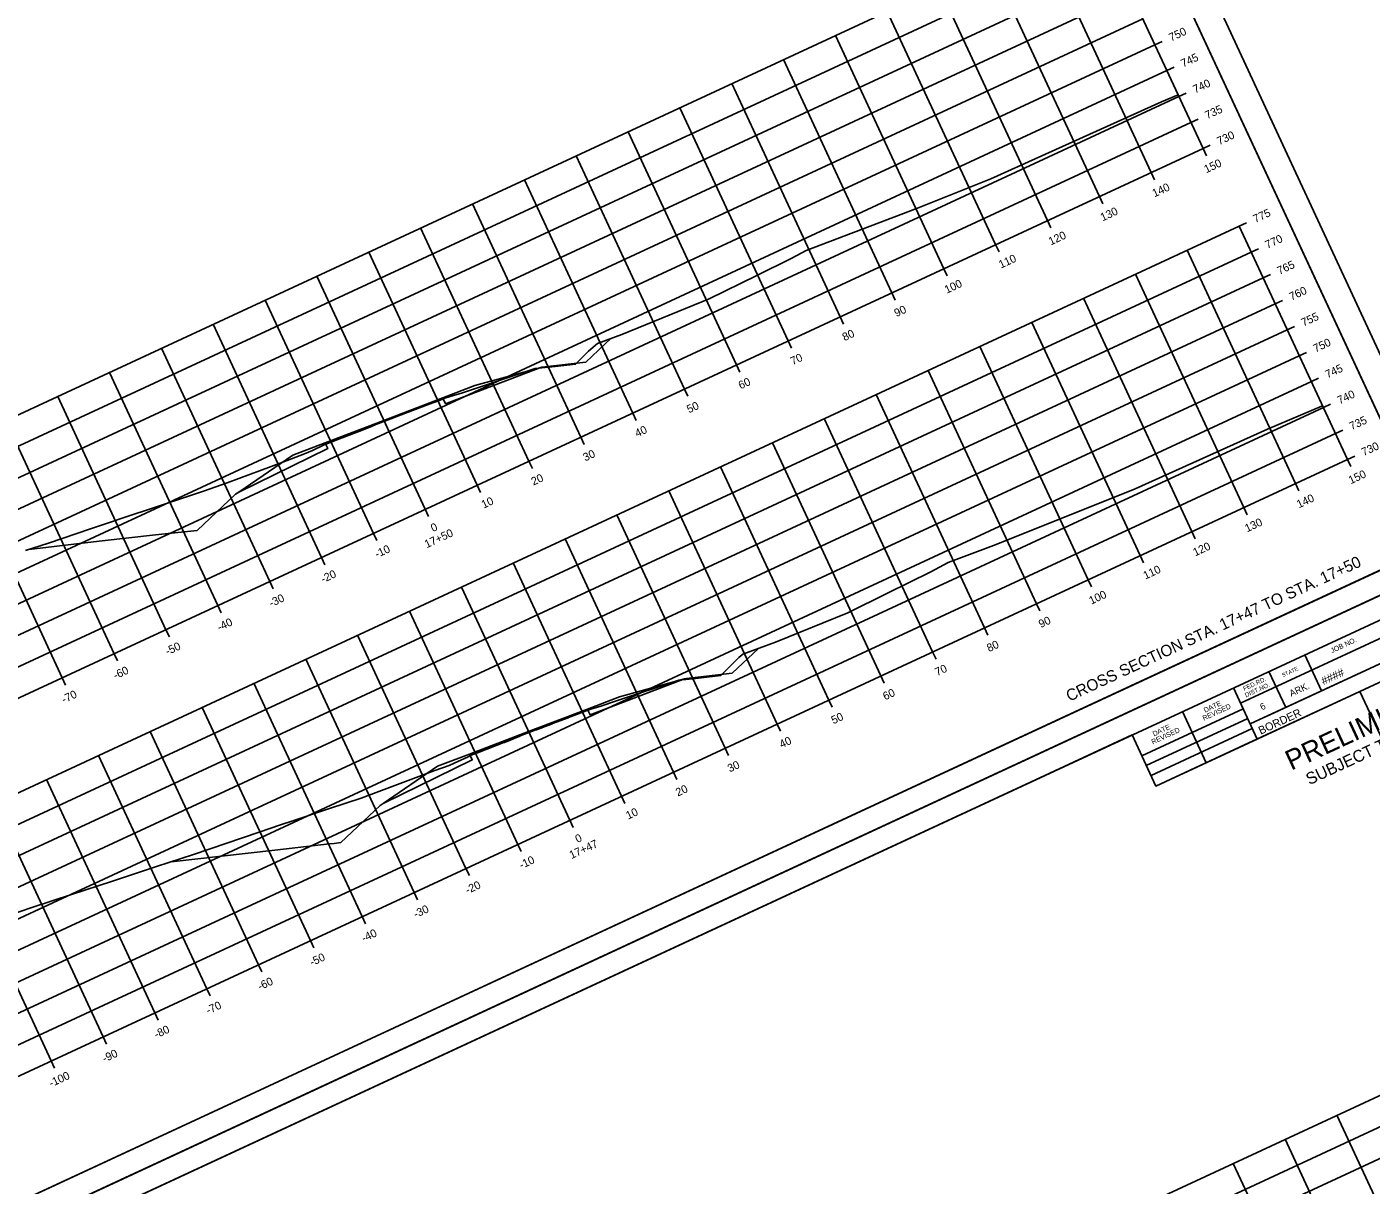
# Model space of a CAD drawing. Extents: x 1354696 to 1366163, y 660729 to 670380.
# Drawn here: x 1357962.4 to 1358197.6, y 666152.7 to 666355.4 of the extents above; entities that cross this region are included whole.
import ezdxf

# ---------------------------------------------------------------- set-up
doc = ezdxf.new("R2010")
doc.units = 0
for name, color, linetype in [('Default', 7, 'Continuous'), ('R_Alt Surface', 7, 'Continuous'), ('R_Axis', 7, 'Continuous'), ('R_Axis Annot', 7, 'Continuous'), ('R_Border', 7, 'Continuous'), ('R_Border Prem', 7, 'Continuous'), ('R_Draft', 7, 'Continuous'), ('R_Exist Surface', 7, 'Continuous'), ('R_Fin Surface', 7, 'Continuous'), ('R_Grid', 7, 'Continuous'), ('R_No Plot', 7, 'Continuous')]:
    doc.layers.add(name, color=color, linetype=linetype)

msp = doc.modelspace()

# ---------------------------------------------------------------- linework, layer by layer
at = {"layer": 'Default'}
for points in [[(1358035.26, 666290.36), (1358035.67, 666289.5), (1358052.17, 666295.8), (1358040.81, 666292.66), (1358035.19, 666290.52)], [(1358008.96, 666280.5), (1358014.58, 666282.65), (1358014.65, 666282.5), (1358015.05, 666281.63), (1357999.48, 666274.02)], [(1358060.55, 666235.89), (1358060.96, 666235.03), (1358077.46, 666241.33), (1358066.09, 666238.19), (1358060.47, 666236.05)], [(1358040.34, 666227.16), (1358024.77, 666219.55), (1358034.25, 666226.04), (1358039.87, 666228.18), (1358039.94, 666228.03)]]:
    msp.add_lwpolyline(points, close=True, dxfattribs=at)
at = {"layer": 'R_Alt Surface'}
for points in [[(1357999.48, 666274.02), (1358015.05, 666281.63), (1358014.65, 666282.5), (1358024.96, 666286.43), (1358035.26, 666290.36), (1358035.67, 666289.5), (1358052.17, 666295.8)], [(1358024.77, 666219.55), (1358040.34, 666227.16), (1358039.94, 666228.03), (1358050.24, 666231.96), (1358060.55, 666235.89), (1358060.96, 666235.03), (1358077.46, 666241.33)]]:
    msp.add_lwpolyline(points, dxfattribs=at)
at = {"layer": 'R_Axis'}
for p, q in [((1358168.17, 666334.17), (1358149.22, 666374.99)), ((1358161.02, 666352.9), (1358159.75, 666352.31)), ((1358163.12, 666348.37), (1358161.85, 666347.78)), ((1358165.23, 666343.83), (1358163.96, 666343.24)), ((1358167.33, 666339.3), (1358166.06, 666338.71)), ((1357896.06, 666207.84), (1358168.17, 666334.17)), ((1358169.44, 666334.76), (1358168.17, 666334.17)), ((1358168.76, 666332.9), (1358168.17, 666334.17)), ((1358159.69, 666328.69), (1358159.1, 666329.96)), ((1358150.62, 666324.48), (1358150.03, 666325.75)), ((1358141.55, 666320.27), (1358140.96, 666321.54)), ((1358175.75, 666321.16), (1358174.48, 666320.57)), ((1358193.43, 666279.75), (1358174.48, 666320.57)), ((1358132.48, 666316.06), (1358131.89, 666317.33)), ((1358177.86, 666316.62), (1358176.59, 666316.03)), ((1358123.41, 666311.85), (1358122.82, 666313.12)), ((1358179.96, 666312.09), (1358178.7, 666311.5)), ((1358114.34, 666307.64), (1358113.75, 666308.91)), ((1358182.07, 666307.55), (1358180.8, 666306.96)), ((1358105.27, 666303.43), (1358104.68, 666304.7)), ((1358184.18, 666303.02), (1358182.91, 666302.43)), ((1358096.2, 666299.22), (1358095.61, 666300.49)), ((1358186.28, 666298.48), (1358185.01, 666297.89)), ((1358087.13, 666295.01), (1358086.54, 666296.28)), ((1358188.39, 666293.95), (1358187.12, 666293.36)), ((1358078.06, 666290.79), (1358077.47, 666292.06)), ((1358190.49, 666289.41), (1358189.22, 666288.82)), ((1358068.99, 666286.58), (1358068.4, 666287.85)), ((1358059.92, 666282.37), (1358059.33, 666283.64)), ((1358192.6, 666284.88), (1358191.33, 666284.29)), ((1357921.33, 666153.42), (1358193.43, 666279.75)), ((1358050.85, 666278.16), (1358050.26, 666279.43)), ((1358194.7, 666280.34), (1358193.43, 666279.75)), ((1358194.02, 666278.48), (1358193.43, 666279.75)), ((1358041.78, 666273.95), (1358041.19, 666275.22)), ((1358184.95, 666274.27), (1358184.36, 666275.54)), ((1358032.71, 666269.74), (1358032.12, 666271.01)), ((1358175.88, 666270.06), (1358175.29, 666271.33)), ((1358166.81, 666265.85), (1358166.22, 666267.12)), ((1358023.63, 666265.53), (1358023.05, 666266.8)), ((1358014.56, 666261.32), (1358013.98, 666262.59)), ((1358157.74, 666261.64), (1358157.15, 666262.91)), ((1358005.49, 666257.11), (1358004.91, 666258.38)), ((1358148.67, 666257.43), (1358148.08, 666258.7)), ((1357996.42, 666252.9), (1357995.84, 666254.17)), ((1358139.6, 666253.22), (1358139.01, 666254.49)), ((1357987.35, 666248.68), (1357986.76, 666249.95)), ((1358130.53, 666249.01), (1358129.94, 666250.28)), ((1357978.28, 666244.47), (1357977.69, 666245.74)), ((1358121.46, 666244.8), (1358120.87, 666246.07)), ((1357969.21, 666240.26), (1357968.62, 666241.53)), ((1358112.39, 666240.58), (1358111.8, 666241.85)), ((1358103.32, 666236.37), (1358102.73, 666237.64)), ((1358094.25, 666232.16), (1358093.66, 666233.43)), ((1358085.18, 666227.95), (1358084.59, 666229.22)), ((1358076.11, 666223.74), (1358075.52, 666225.01)), ((1358067.04, 666219.53), (1358066.45, 666220.8)), ((1358057.97, 666215.32), (1358057.38, 666216.59)), ((1358048.9, 666211.11), (1358048.31, 666212.38)), ((1358039.83, 666206.9), (1358039.24, 666208.17)), ((1358030.76, 666202.69), (1358030.17, 666203.96)), ((1358021.69, 666198.47), (1358021.1, 666199.74)), ((1358012.62, 666194.26), (1358012.03, 666195.53)), ((1358003.55, 666190.05), (1358002.96, 666191.32)), ((1357994.48, 666185.84), (1357993.89, 666187.11)), ((1357985.41, 666181.63), (1357984.82, 666182.9)), ((1357976.34, 666177.42), (1357975.75, 666178.69)), ((1357967.27, 666173.21), (1357966.68, 666174.48))]:
    msp.add_line(p, q, dxfattribs=at)
at = {"layer": 'R_Border'}
for p, q in [((1358209.28, 666265.06), (1358122.76, 666451.41)), ((1358209.28, 666265.06), (1357922.5, 666131.91)), ((1357925.81, 666124.77), (1358212.59, 666257.91)), ((1358213.83, 666255.25), (1358174.74, 666237.1)), ((1358215.51, 666251.62), (1358176.42, 666233.47)), ((1358179.11, 666234.72), (1358215.51, 666251.62)), ((1358216.75, 666248.95), (1358159.94, 666222.57)), ((1358186, 666245.57), (1358188.92, 666239.27)), ((1358179.7, 666242.64), (1358182.63, 666236.35)), ((1358173.5, 666239.76), (1358177.66, 666230.8)), ((1358157.47, 666227.89), (1358175.19, 666236.12)), ((1358158.25, 666226.2), (1358175.98, 666234.43)), ((1358168.72, 666226.65), (1358164.56, 666235.61)), ((1358159.07, 666224.44), (1358176.79, 666232.67)), ((1358159.94, 666222.57), (1358155.78, 666231.53)), ((1358064.26, 666188.76), (1358064.26, 666188.76)), ((1358064.26, 666188.76), (1358064.26, 666188.76))]:
    msp.add_line(p, q, dxfattribs=at)
at = {"layer": 'R_Exist Surface'}
for points in [[(1357962.16, 666263.78), (1357966.23, 666265.11), (1357973.58, 666267.62), (1357975.99, 666268.42), (1357980.48, 666269.92), (1357983.85, 666271.04), (1357993.33, 666274.19), (1357997.48, 666275.65), (1358007.21, 666279.29), (1358011.02, 666280.7), (1358012.38, 666281.32), (1358014.46, 666282.28), (1358014.75, 666282.39), (1358015.94, 666282.88), (1358016.37, 666283.03), (1358020.02, 666284.46), (1358020.67, 666284.71), (1358022.8, 666285.59), (1358023.45, 666285.85), (1358025.62, 666286.67), (1358026.26, 666286.92), (1358028.43, 666287.76), (1358029.07, 666288), (1358031.25, 666288.81), (1358031.88, 666289.06), (1358034.7, 666290.12), (1358035.56, 666290.46), (1358037.25, 666290.97), (1358037.45, 666291.03), (1358038.62, 666291.4), (1358051.33, 666295.64), (1358054.84, 666296), (1358058.4, 666296.4), (1358060.68, 666298.7), (1358062.25, 666300.06), (1358066.53, 666301.63), (1358081.76, 666307.83), (1358090.09, 666311.95), (1358096.24, 666314.96), (1358098.73, 666316.28), (1358118.21, 666323.7), (1358131.06, 666328.82), (1358160.91, 666342.33), (1358163.81, 666343.56)], [(1357955.07, 666198.53), (1357963.3, 666201.34), (1357970.26, 666203.59), (1357977.38, 666205.96), (1357985.13, 666208.5), (1357991.56, 666210.6), (1358003.07, 666214.53), (1358006.82, 666215.78), (1358008.78, 666216.43), (1358015.38, 666218.65), (1358020.93, 666220.49), (1358022.61, 666221.08), (1358033.82, 666225.28), (1358036.3, 666226.2), (1358037.19, 666226.6), (1358039.64, 666227.72), (1358039.73, 666227.77), (1358040.05, 666227.9), (1358041.21, 666228.37), (1358041.28, 666228.4), (1358045.87, 666230.19), (1358045.96, 666230.23), (1358048.65, 666231.34), (1358048.74, 666231.37), (1358051.47, 666232.4), (1358051.55, 666232.43), (1358054.29, 666233.48), (1358054.36, 666233.51), (1358057.11, 666234.54), (1358057.18, 666234.57), (1358060.72, 666235.9), (1358060.8, 666235.93), (1358061.08, 666236.01), (1358062.8, 666236.56), (1358065.42, 666237.43), (1358076.49, 666241.12), (1358078.95, 666241.37), (1358083.83, 666241.93), (1358086.95, 666245.08), (1358087.64, 666245.68), (1358093.38, 666247.77), (1358106.01, 666252.92), (1358112.97, 666256.36), (1358120.56, 666260.07), (1358123.61, 666261.7), (1358131.98, 666264.88), (1358156.31, 666274.58), (1358179.47, 666285.05), (1358189.08, 666289.13)]]:
    msp.add_lwpolyline(points, dxfattribs=at)
at = {"layer": 'R_Fin Surface'}
for points in [[(1357962.8, 666263.99), (1357975.09, 666265.41), (1357975.6, 666265.47), (1357984.92, 666266.55), (1357992.24, 666267.33), (1357998.92, 666273.64), (1357999.48, 666274.02), (1358008.96, 666280.5), (1358014.58, 666282.65), (1358024.89, 666286.58), (1358035.19, 666290.52), (1358040.81, 666292.66), (1358052.17, 666295.8), (1358052.53, 666295.9), (1358060.22, 666296.77), (1358064.63, 666300.94)], [(1357987.64, 666209.32), (1358005.82, 666211.38), (1358015.34, 666212.46), (1358016.16, 666212.55), (1358017.34, 666212.68), (1358024.21, 666219.17), (1358024.77, 666219.55), (1358034.25, 666226.04), (1358039.87, 666228.18), (1358050.17, 666232.12), (1358060.47, 666236.05), (1358066.09, 666238.19), (1358077.46, 666241.33), (1358077.82, 666241.43), (1358085.79, 666242.34), (1358090.39, 666246.68)]]:
    msp.add_lwpolyline(points, dxfattribs=at)
at = {"layer": 'R_Grid'}
for p, q in [((1357877.11, 666248.66), (1358149.22, 666374.99)), ((1358168.17, 666334.17), (1358149.22, 666374.99)), ((1357879.22, 666244.12), (1358151.32, 666370.46)), ((1358159.1, 666329.96), (1358140.15, 666370.78)), ((1357881.32, 666239.59), (1358153.43, 666365.92)), ((1358150.03, 666325.75), (1358131.08, 666366.57)), ((1357883.43, 666235.05), (1358155.53, 666361.39)), ((1358140.96, 666321.54), (1358122.01, 666362.36)), ((1357885.54, 666230.52), (1358157.64, 666356.85)), ((1358131.89, 666317.33), (1358112.94, 666358.15)), ((1358122.82, 666313.12), (1358103.87, 666353.94)), ((1357887.64, 666225.98), (1358159.75, 666352.31)), ((1358113.75, 666308.91), (1358094.8, 666349.72)), ((1357889.75, 666221.45), (1358161.85, 666347.78)), ((1358104.68, 666304.7), (1358085.73, 666345.51)), ((1357891.85, 666216.91), (1358163.96, 666343.24)), ((1358095.61, 666300.49), (1358076.66, 666341.3)), ((1357893.96, 666212.38), (1358166.06, 666338.71)), ((1358086.54, 666296.28), (1358067.59, 666337.09)), ((1357896.06, 666207.84), (1358168.17, 666334.17)), ((1358077.47, 666292.06), (1358058.52, 666332.88)), ((1358068.4, 666287.85), (1358049.45, 666328.67)), ((1358059.33, 666283.64), (1358040.38, 666324.46)), ((1357902.38, 666194.24), (1358174.48, 666320.57)), ((1358050.26, 666279.43), (1358031.31, 666320.25)), ((1358193.43, 666279.75), (1358174.48, 666320.57)), ((1358184.36, 666275.54), (1358165.41, 666316.36)), ((1357904.49, 666189.7), (1358176.59, 666316.03)), ((1358041.19, 666275.22), (1358022.24, 666316.04)), ((1358032.12, 666271.01), (1358013.17, 666311.82)), ((1358175.29, 666271.33), (1358156.34, 666312.15)), ((1357906.59, 666185.17), (1358178.7, 666311.5)), ((1357908.7, 666180.63), (1358180.8, 666306.96)), ((1358023.05, 666266.8), (1358004.1, 666307.61)), ((1358166.22, 666267.12), (1358147.27, 666307.94)), ((1357910.8, 666176.1), (1358182.91, 666302.43)), ((1358013.98, 666262.59), (1357995.03, 666303.4)), ((1358157.15, 666262.91), (1358138.2, 666303.73)), ((1357912.91, 666171.56), (1358185.01, 666297.89)), ((1358004.91, 666258.38), (1357985.96, 666299.19)), ((1358148.08, 666258.7), (1358129.13, 666299.51)), ((1358139.01, 666254.49), (1358120.06, 666295.3)), ((1357915.01, 666167.03), (1358187.12, 666293.36)), ((1357995.84, 666254.17), (1357976.89, 666294.98)), ((1357986.76, 666249.95), (1357967.82, 666290.77)), ((1358129.94, 666250.28), (1358110.99, 666291.09)), ((1357917.12, 666162.49), (1358189.22, 666288.82)), ((1357977.69, 666245.74), (1357958.75, 666286.56)), ((1358120.87, 666246.07), (1358101.92, 666286.88)), ((1357919.22, 666157.96), (1358191.33, 666284.29)), ((1357968.62, 666241.53), (1357949.68, 666282.35)), ((1358111.8, 666241.85), (1358092.85, 666282.67)), ((1357921.33, 666153.42), (1358193.43, 666279.75)), ((1358102.73, 666237.64), (1358083.78, 666278.46)), ((1358093.66, 666233.43), (1358074.71, 666274.25)), ((1358084.59, 666229.22), (1358065.64, 666270.04)), ((1358075.52, 666225.01), (1358056.57, 666265.83)), ((1358066.45, 666220.8), (1358047.5, 666261.62)), ((1358057.38, 666216.59), (1358038.43, 666257.4)), ((1358048.31, 666212.38), (1358029.36, 666253.19)), ((1358039.24, 666208.17), (1358020.29, 666248.98)), ((1358030.17, 666203.96), (1358011.22, 666244.77)), ((1358021.1, 666199.74), (1358002.15, 666240.56)), ((1358012.03, 666195.53), (1357993.08, 666236.35)), ((1358002.96, 666191.32), (1357984.01, 666232.14)), ((1357993.89, 666187.11), (1357974.94, 666227.93)), ((1357984.82, 666182.9), (1357965.87, 666223.72)), ((1357975.75, 666178.69), (1357956.8, 666219.5)), ((1357966.68, 666174.48), (1357947.73, 666215.29)), ((1357964.85, 666059.69), (1358236.95, 666186.02)), ((1357966.95, 666055.16), (1358239.06, 666181.49)), ((1357969.06, 666050.62), (1358241.16, 666176.95)), ((1358210.55, 666124.15), (1358191.6, 666164.97)), ((1358201.48, 666119.94), (1358182.53, 666160.76)), ((1358192.41, 666115.73), (1358173.46, 666156.55))]:
    msp.add_line(p, q, dxfattribs=at)
at = {"layer": 'R_No Plot'}
for p in [(1357912.92, 666123.08), (1357912.93, 666123.08)]:
    msp.add_line(p, (1358215.26, 666263.45), dxfattribs=at)
for points in [[(1357823.08, 666316.58), (1358125.43, 666456.95), (1358215.26, 666263.45), (1357912.92, 666123.08)], [(1358048.14, 666416.77), (1358065.94, 666425.04), (1358070.1, 666416.07), (1358084.71, 666422.86), (1358105.76, 666432.63), (1358117.72, 666407.14), (1358138.77, 666416.91), (1358209.28, 666265.06), (1357922.5, 666131.91), (1357835.98, 666318.27)], [(1357912.92, 666123.08), (1358215.26, 666263.45), (1358305.1, 666069.95), (1358002.76, 665929.58)], [(1358195.59, 666239.13), (1358216.64, 666248.9), (1358228.61, 666223.41), (1358207.56, 666213.64)], [(1358137.98, 666223.27), (1358155.78, 666231.53), (1358159.94, 666222.57), (1358174.55, 666229.36), (1358195.59, 666239.13), (1358207.56, 666213.64), (1358228.61, 666223.41), (1358299.11, 666071.56), (1358012.33, 665938.41), (1357925.81, 666124.77)]]:
    msp.add_lwpolyline(points, close=True, dxfattribs=at)

# ---------------------------------------------------------------- texts
at = {"layer": 'R_Axis Annot'}
for s, p in [('750', (1358162.58, 666352.86)), ('745', (1358164.69, 666348.32)), ('740', (1358166.79, 666343.79)), ('735', (1358168.9, 666339.25)), ('730', (1358171, 666334.72)), ('150', (1358168.74, 666329.81)), ('140', (1358159.67, 666325.6)), ('130', (1358150.6, 666321.39)), ('775', (1358177.32, 666321.11)), ('120', (1358141.53, 666317.18)), ('770', (1358179.42, 666316.58)), ('110', (1358132.82, 666313.13)), ('765', (1358181.53, 666312.04)), ('100', (1358123.34, 666308.73)), ('760', (1358183.64, 666307.51)), ('90', (1358114.53, 666304.64)), ('755', (1358185.74, 666302.97)), ('80', (1358105.46, 666300.43)), ('750', (1358187.85, 666298.44)), ('70', (1358096.39, 666296.22)), ('745', (1358189.95, 666293.9)), ('60', (1358087.29, 666291.99)), ('740', (1358192.06, 666289.37)), ('50', (1358078.25, 666287.8)), ('735', (1358194.16, 666284.83)), ('40', (1358069.18, 666283.59)), ('30', (1358060.11, 666279.38)), ('730', (1358196.27, 666280.3)), ('20', (1358051.04, 666275.16)), ('150', (1358194.01, 666275.39)), ('10', (1358042.33, 666271.12)), ('140', (1358184.94, 666271.18)), ('130', (1358175.87, 666266.97)), ('17+50', (1358032.38, 666264.19)), ('0', (1358033.47, 666267.01)), ('-10', (1358023.67, 666262.46)), ('120', (1358166.8, 666262.76)), ('-20', (1358014.24, 666258.08)), ('110', (1358158.09, 666258.71)), ('-30', (1358005.17, 666253.87)), ('100', (1358148.61, 666254.31)), ('-40', (1357996.1, 666249.66)), ('90', (1358139.8, 666250.22)), ('80', (1358130.73, 666246.01)), ('-50', (1357987.03, 666245.45)), ('-60', (1357977.93, 666241.22)), ('70', (1358121.66, 666241.8)), ('-70', (1357968.89, 666237.02)), ('60', (1358112.56, 666237.57)), ('50', (1358103.52, 666233.38)), ('40', (1358094.45, 666229.17)), ('30', (1358085.38, 666224.95)), ('20', (1358076.31, 666220.74)), ('10', (1358067.6, 666216.7)), ('17+47', (1358057.7, 666209.79)), ('0', (1358058.74, 666212.59)), ('-10', (1358048.94, 666208.04)), ('-20', (1358039.51, 666203.66)), ('-30', (1358030.44, 666199.45)), ('-40', (1358021.36, 666195.24)), ('-50', (1358012.29, 666191.03)), ('-60', (1358003.19, 666186.8)), ('-70', (1357994.15, 666182.6)), ('-80', (1357985.08, 666178.39)), ('-90', (1357976.01, 666174.18)), ('-100', (1357966.68, 666169.85))]:
    msp.add_text(s, height=1.4, rotation=24.9042, dxfattribs=at).set_placement(p)
at = {"layer": 'R_Border'}
for s, height, p in [('JOB NO.', 0.879, (1358190.73, 666245.82)), ('STATE', 0.684, (1358182.13, 666241.61)), ('FED.RD.', 0.782, (1358175.38, 666239.23)), ('####', 1.4, (1358189.24, 666240.24)), ('DIST.NO.', 0.782, (1358175.7, 666238.07)), ('ARK.', 1.172, (1358183.6, 666238.19)), ('REVISED', 0.879, (1358168.32, 666234)), ('DATE', 0.879, (1358168.53, 666235.4)), ('6', 1.17, (1358178.47, 666235.81)), ('BORDER', 1.4, (1358178.26, 666231.56)), ('REVISED', 0.879, (1358159.38, 666229.85)), ('DATE', 0.879, (1358159.59, 666231.25))]:
    msp.add_text(s, height=height, rotation=24.9042, dxfattribs=at).set_placement(p)
at = {"layer": 'R_Border Prem'}
for s, height, p in [('PRELIMINARY', 3.5, (1358183.6, 666225.25)), ('SUBJECT TO REVISION', 2.0751, (1358186.77, 666222.72)), ('DWB', 0.01, (1358183.5, 666227.24))]:
    msp.add_text(s, height=height, rotation=24.9042, dxfattribs=at).set_placement(p)
at = {"layer": 'R_Draft'}
msp.add_text('CROSS SECTION STA. 17+47 TO STA. 17+50', height=2, rotation=24.9042, dxfattribs=at).set_placement((1358144.79, 666237.33))

doc.saveas('drawing.dxf')
